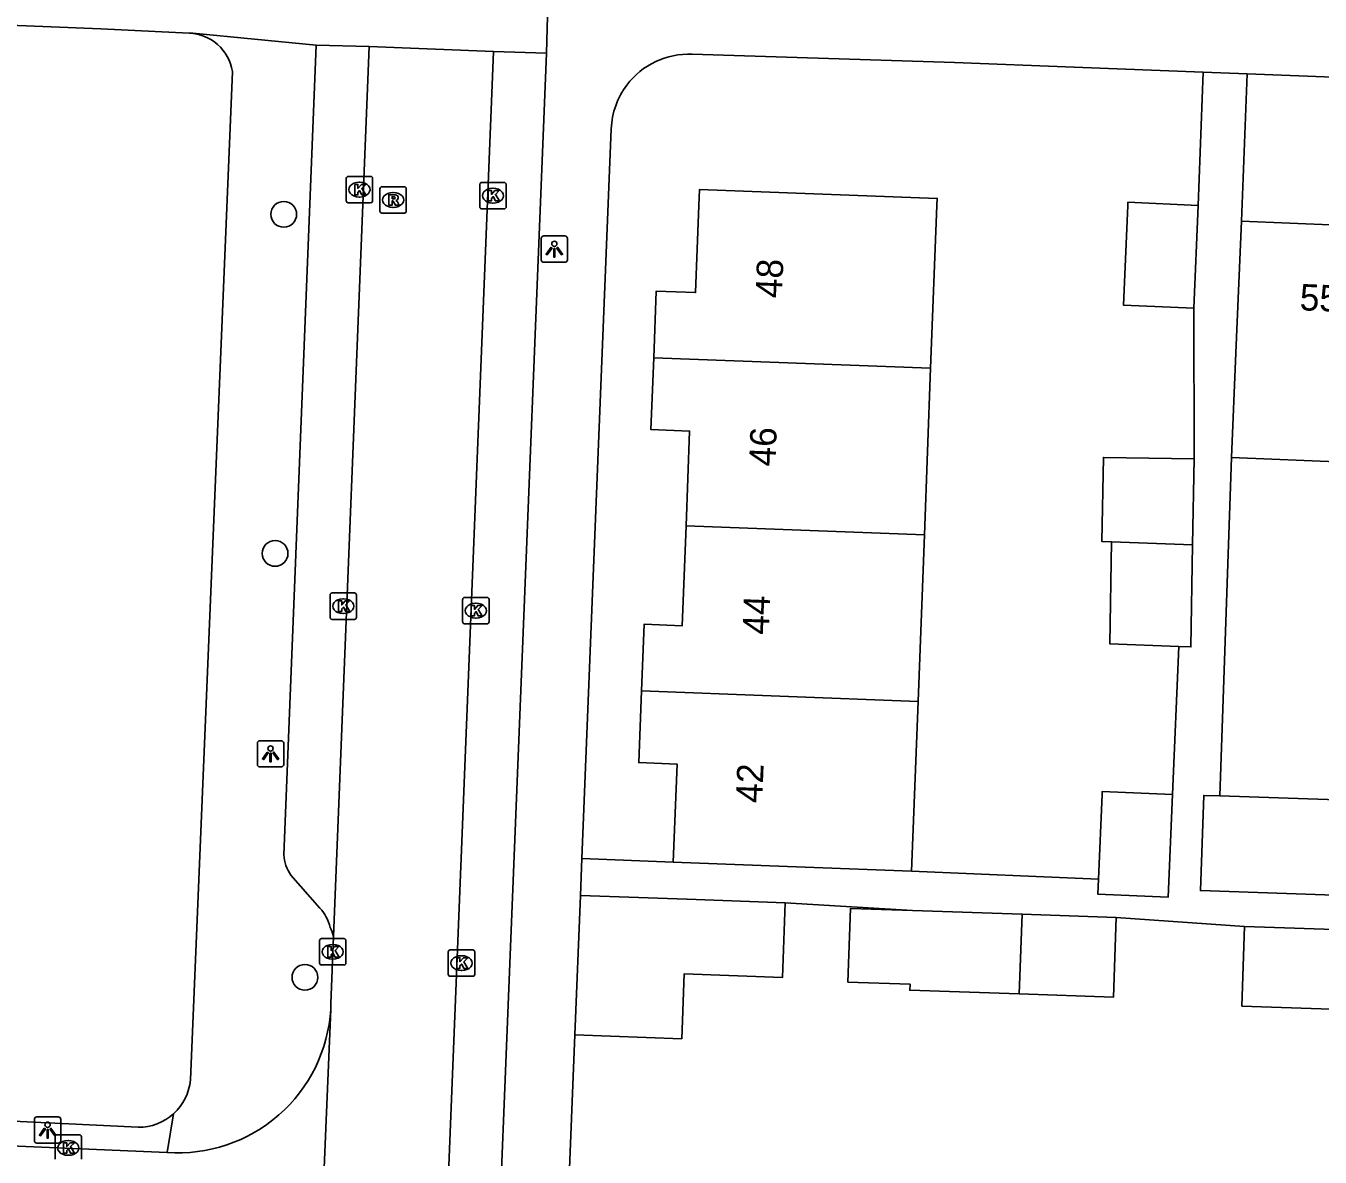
# Model space of a CAD drawing. Extents: x 160732 to 162105, y 387428 to 388479.
# Drawn here: x 161253.33 to 161302.41, y 387713.9 to 387756.81 of the extents above; entities that cross this region are included whole.
import ezdxf

# ---------------------------------------------------------------- set-up
doc = ezdxf.new("R2010")
doc.units = 0
for name, color, linetype in [('IMGEO_Boom', 7, 'Continuous'), ('IMGEO_Kolk', 7, 'Continuous'), ('IMGEO_Lichtpunt', 7, 'Continuous'), ('IMGEO_Pand', 7, 'Continuous'), ('IMGEO_Pand_nummerreeks', 7, 'Continuous'), ('IMGEO_Rijbaan_lokaal_open', 7, 'Continuous'), ('IMGEO_Rioolput', 7, 'Continuous'), ('IMGEO_Voetpad_open', 7, 'Continuous')]:
    doc.layers.add(name, color=color, linetype=linetype)

msp = doc.modelspace()

# ---------------------------------------------------------------- linework, layer by layer
at = {"layer": 'IMGEO_Boom'}
for centre in [(161263.107, 387749.661), (161262.777, 387736.8), (161263.911, 387720.721)]:
    msp.add_circle(centre, 0.489, dxfattribs=at)
at = {"layer": 'IMGEO_Kolk'}
for p, q in [((161265.476, 387750.171), (161265.476, 387751.023)), ((161265.551, 387751.097), (161266.403, 387751.097)), ((161266.477, 387751.023), (161266.477, 387750.171)), ((161265.964, 387750.877), (161265.989, 387750.877)), ((161270.541, 387749.942), (161270.541, 387750.794)), ((161270.616, 387750.868), (161271.468, 387750.868)), ((161271.029, 387750.648), (161271.054, 387750.648)), ((161271.542, 387750.794), (161271.542, 387749.942)), ((161266.403, 387750.097), (161265.551, 387750.097)), ((161265.987, 387750.317), (161265.962, 387750.317)), ((161271.052, 387750.088), (161271.027, 387750.088)), ((161271.468, 387749.868), (161270.616, 387749.868)), ((161264.939, 387735.299), (161265.791, 387735.299)), ((161264.864, 387734.373), (161264.864, 387735.225)), ((161265.352, 387735.079), (161265.377, 387735.079)), ((161265.865, 387735.225), (161265.865, 387734.373)), ((161269.892, 387734.203), (161269.892, 387735.055)), ((161269.967, 387735.129), (161270.819, 387735.129)), ((161270.38, 387734.909), (161270.405, 387734.909)), ((161270.893, 387735.055), (161270.893, 387734.203)), ((161265.791, 387734.299), (161264.939, 387734.299)), ((161265.375, 387734.519), (161265.35, 387734.519)), ((161270.403, 387734.349), (161270.378, 387734.349)), ((161270.819, 387734.129), (161269.967, 387734.129)), ((161264.463, 387721.263), (161264.463, 387722.115)), ((161264.538, 387722.189), (161265.39, 387722.189)), ((161265.464, 387722.115), (161265.464, 387721.263)), ((161264.951, 387721.969), (161264.976, 387721.969)), ((161269.347, 387720.835), (161269.347, 387721.687)), ((161269.422, 387721.761), (161270.274, 387721.761)), ((161269.835, 387721.541), (161269.86, 387721.541)), ((161270.348, 387721.687), (161270.348, 387720.835)), ((161265.39, 387721.189), (161264.538, 387721.189)), ((161264.974, 387721.409), (161264.949, 387721.409)), ((161270.274, 387720.761), (161269.422, 387720.761)), ((161269.858, 387720.981), (161269.833, 387720.981)), ((161254.432, 387713.824), (161254.432, 387714.676)), ((161254.507, 387714.75), (161255.359, 387714.75)), ((161255.433, 387714.676), (161255.433, 387713.824)), ((161254.92, 387714.53), (161254.945, 387714.53)), ((161254.943, 387713.97), (161254.918, 387713.97))]:
    msp.add_line(p, q, dxfattribs=at)
for points in [[(161265.476, 387750.171), (161265.476, 387751.023)], [(161265.551, 387751.097), (161266.403, 387751.097)], [(161266.477, 387751.023), (161266.477, 387750.171)], [(161265.797, 387750.797), (161265.92, 387750.797), (161265.92, 387750.646), (161266.05, 387750.797), (161266.214, 387750.797), (161266.068, 387750.646), (161266.221, 387750.397), (161266.069, 387750.397), (161265.984, 387750.561), (161265.92, 387750.494), (161265.92, 387750.397), (161265.797, 387750.397), (161265.797, 387750.797)], [(161270.541, 387749.942), (161270.541, 387750.794)], [(161270.616, 387750.868), (161271.468, 387750.868)], [(161270.862, 387750.568), (161270.985, 387750.568), (161270.985, 387750.417), (161271.115, 387750.568), (161271.279, 387750.568), (161271.133, 387750.417), (161271.286, 387750.168), (161271.134, 387750.168), (161271.049, 387750.332), (161270.985, 387750.265), (161270.985, 387750.168), (161270.862, 387750.168), (161270.862, 387750.568)], [(161271.542, 387750.794), (161271.542, 387749.942)], [(161266.403, 387750.097), (161265.551, 387750.097)], [(161271.468, 387749.868), (161270.616, 387749.868)], [(161264.939, 387735.299), (161265.791, 387735.299)], [(161264.864, 387734.373), (161264.864, 387735.225)], [(161265.185, 387734.999), (161265.308, 387734.999), (161265.308, 387734.848), (161265.438, 387734.999), (161265.602, 387734.999), (161265.456, 387734.848), (161265.609, 387734.599), (161265.457, 387734.599), (161265.372, 387734.763), (161265.308, 387734.696), (161265.308, 387734.599), (161265.185, 387734.599), (161265.185, 387734.999)], [(161265.865, 387735.225), (161265.865, 387734.373)], [(161269.892, 387734.203), (161269.892, 387735.055)], [(161269.967, 387735.129), (161270.819, 387735.129)], [(161270.213, 387734.829), (161270.336, 387734.829), (161270.336, 387734.678), (161270.466, 387734.829), (161270.63, 387734.829), (161270.484, 387734.678), (161270.637, 387734.429), (161270.485, 387734.429), (161270.4, 387734.593), (161270.336, 387734.526), (161270.336, 387734.429), (161270.213, 387734.429), (161270.213, 387734.829)], [(161270.893, 387735.055), (161270.893, 387734.203)], [(161265.791, 387734.299), (161264.939, 387734.299)], [(161270.819, 387734.129), (161269.967, 387734.129)], [(161264.463, 387721.263), (161264.463, 387722.115)], [(161264.538, 387722.189), (161265.39, 387722.189)], [(161265.464, 387722.115), (161265.464, 387721.263)], [(161264.784, 387721.889), (161264.907, 387721.889), (161264.907, 387721.738), (161265.037, 387721.889), (161265.201, 387721.889), (161265.055, 387721.738), (161265.208, 387721.489), (161265.056, 387721.489), (161264.971, 387721.653), (161264.907, 387721.586), (161264.907, 387721.489), (161264.784, 387721.489), (161264.784, 387721.889)], [(161269.347, 387720.835), (161269.347, 387721.687)], [(161269.422, 387721.761), (161270.274, 387721.761)], [(161270.348, 387721.687), (161270.348, 387720.835)], [(161265.39, 387721.189), (161264.538, 387721.189)], [(161269.668, 387721.461), (161269.791, 387721.461), (161269.791, 387721.31), (161269.921, 387721.461), (161270.085, 387721.461), (161269.939, 387721.31), (161270.092, 387721.061), (161269.94, 387721.061), (161269.855, 387721.225), (161269.791, 387721.158), (161269.791, 387721.061), (161269.668, 387721.061), (161269.668, 387721.461)], [(161270.274, 387720.761), (161269.422, 387720.761)], [(161254.432, 387713.824), (161254.432, 387714.676)], [(161254.507, 387714.75), (161255.359, 387714.75)], [(161255.433, 387714.676), (161255.433, 387713.824)], [(161254.753, 387714.45), (161254.876, 387714.45), (161254.876, 387714.299), (161255.006, 387714.45), (161255.17, 387714.45), (161255.024, 387714.299), (161255.177, 387714.05), (161255.025, 387714.05), (161254.94, 387714.214), (161254.876, 387714.147), (161254.876, 387714.05), (161254.753, 387714.05), (161254.753, 387714.45)]]:
    msp.add_lwpolyline(points, dxfattribs=at)
for centre, start, end in [((161265.553, 387751.021), 91.552, 178.448), ((161265.553, 387751.021), 91.552, 178.448), ((161266.401, 387751.021), 1.552, 88.448), ((161266.401, 387751.021), 1.552, 88.448), ((161270.618, 387750.792), 91.552, 178.448), ((161270.618, 387750.792), 91.552, 178.448), ((161271.466, 387750.792), 1.552, 88.448), ((161271.466, 387750.792), 1.552, 88.448), ((161265.553, 387750.173), 181.552, 268.448), ((161265.553, 387750.173), 181.552, 268.448), ((161266.401, 387750.173), 271.552, 358.448), ((161266.401, 387750.173), 271.552, 358.448), ((161270.618, 387749.944), 181.552, 268.448), ((161270.618, 387749.944), 181.552, 268.448), ((161271.466, 387749.944), 271.552, 358.448), ((161271.466, 387749.944), 271.552, 358.448), ((161264.941, 387735.223), 91.552, 178.448), ((161264.941, 387735.223), 91.552, 178.448), ((161265.789, 387735.223), 1.552, 88.448), ((161265.789, 387735.223), 1.552, 88.448), ((161269.969, 387735.053), 91.552, 178.448), ((161269.969, 387735.053), 91.552, 178.448), ((161270.817, 387735.053), 1.552, 88.448), ((161270.817, 387735.053), 1.552, 88.448), ((161264.941, 387734.375), 181.552, 268.448), ((161264.941, 387734.375), 181.552, 268.448), ((161265.789, 387734.375), 271.552, 358.448), ((161265.789, 387734.375), 271.552, 358.448), ((161269.969, 387734.205), 181.552, 268.448), ((161269.969, 387734.205), 181.552, 268.448), ((161270.817, 387734.205), 271.552, 358.448), ((161270.817, 387734.205), 271.552, 358.448), ((161264.54, 387722.113), 91.552, 178.448), ((161264.54, 387722.113), 91.552, 178.448), ((161265.388, 387722.113), 1.552, 88.448), ((161265.388, 387722.113), 1.552, 88.448), ((161269.424, 387721.685), 91.552, 178.448), ((161269.424, 387721.685), 91.552, 178.448), ((161270.272, 387721.685), 1.552, 88.448), ((161270.272, 387721.685), 1.552, 88.448), ((161264.54, 387721.265), 181.552, 268.448), ((161264.54, 387721.265), 181.552, 268.448), ((161265.388, 387721.265), 271.552, 358.448), ((161265.388, 387721.265), 271.552, 358.448), ((161269.424, 387720.837), 181.552, 268.448), ((161269.424, 387720.837), 181.552, 268.448), ((161270.272, 387720.837), 271.552, 358.448), ((161270.272, 387720.837), 271.552, 358.448), ((161254.509, 387714.674), 91.552, 178.448), ((161254.509, 387714.674), 91.552, 178.448), ((161255.357, 387714.674), 1.552, 88.448), ((161255.357, 387714.674), 1.552, 88.448)]:
    msp.add_arc(centre, 0.0765, start, end, dxfattribs=at)
for centre, major_axis, ratio, start_param, end_param in [((161265.963, 387750.597), (-0.387, 0.002), 0.722429, 4.712389, 7.853982), ((161265.988, 387750.597), (-0.39, 0.002), 0.717154, 1.570796, 4.712389), ((161271.028, 387750.368), (-0.387, 0.002), 0.722429, 4.712389, 7.853982), ((161271.053, 387750.368), (-0.39, 0.002), 0.717154, 1.570796, 4.712389), ((161265.351, 387734.799), (-0.387, 0.002), 0.722429, 4.712389, 7.853982), ((161265.376, 387734.799), (-0.39, 0.002), 0.717154, 1.570796, 4.712389), ((161270.379, 387734.629), (-0.387, 0.002), 0.722429, 4.712389, 7.853982), ((161270.404, 387734.629), (-0.39, 0.002), 0.717154, 1.570796, 4.712389), ((161264.95, 387721.689), (-0.387, 0.002), 0.722429, 4.712389, 7.853982), ((161264.975, 387721.689), (-0.39, 0.002), 0.717154, 1.570796, 4.712389), ((161269.834, 387721.261), (-0.387, 0.002), 0.722429, 4.712389, 7.853982), ((161269.859, 387721.261), (-0.39, 0.002), 0.717154, 1.570796, 4.712389), ((161254.919, 387714.25), (-0.387, 0.002), 0.722429, 4.712389, 7.853982), ((161254.944, 387714.25), (-0.39, 0.002), 0.717154, 1.570796, 4.712389)]:
    msp.add_ellipse(centre, major_axis=major_axis, ratio=ratio, start_param=start_param, end_param=end_param, dxfattribs=at)
at = {"layer": 'IMGEO_Lichtpunt'}
for p, q in [((161272.871, 387748.746), (161272.871, 387747.939)), ((161272.871, 387748.746), (161272.871, 387747.939)), ((161273.773, 387748.841), (161272.965, 387748.841)), ((161273.773, 387748.841), (161272.965, 387748.841)), ((161273.867, 387747.939), (161273.867, 387748.746)), ((161273.867, 387747.939), (161273.867, 387748.746)), ((161272.965, 387747.845), (161273.773, 387747.845)), ((161272.965, 387747.845), (161273.773, 387747.845)), ((161262.108, 387729.602), (161262.108, 387728.795)), ((161262.108, 387729.602), (161262.108, 387728.795)), ((161263.01, 387729.697), (161262.202, 387729.697)), ((161263.01, 387729.697), (161262.202, 387729.697)), ((161263.104, 387728.795), (161263.104, 387729.602)), ((161263.104, 387728.795), (161263.104, 387729.602)), ((161262.202, 387728.701), (161263.01, 387728.701)), ((161262.202, 387728.701), (161263.01, 387728.701)), ((161253.652, 387715.332), (161253.652, 387714.525)), ((161253.652, 387715.332), (161253.652, 387714.525)), ((161254.554, 387715.427), (161253.746, 387715.427)), ((161254.554, 387715.427), (161253.746, 387715.427)), ((161254.648, 387714.525), (161254.648, 387715.332)), ((161254.648, 387714.525), (161254.648, 387715.332)), ((161253.746, 387714.431), (161254.554, 387714.431)), ((161253.746, 387714.431), (161254.554, 387714.431))]:
    msp.add_line(p, q, dxfattribs=at)
for points in [[(161273.245, 387748.41), (161273.284, 387748.382), (161273.096, 387748.12), (161273.058, 387748.147), (161273.245, 387748.41)], [(161273.347, 387748.362), (161273.394, 387748.362), (161273.394, 387748.04), (161273.347, 387748.04), (161273.347, 387748.362)], [(161273.457, 387748.382), (161273.495, 387748.409), (161273.682, 387748.147), (161273.643, 387748.119), (161273.457, 387748.382)], [(161262.482, 387729.266), (161262.521, 387729.238), (161262.333, 387728.976), (161262.295, 387729.003), (161262.482, 387729.266)], [(161262.584, 387729.218), (161262.631, 387729.218), (161262.631, 387728.896), (161262.584, 387728.896), (161262.584, 387729.218)], [(161262.694, 387729.238), (161262.732, 387729.265), (161262.919, 387729.003), (161262.88, 387728.975), (161262.694, 387729.238)], [(161254.026, 387714.996), (161254.065, 387714.968), (161253.877, 387714.706), (161253.839, 387714.733), (161254.026, 387714.996)], [(161254.128, 387714.948), (161254.175, 387714.948), (161254.175, 387714.626), (161254.128, 387714.626), (161254.128, 387714.948)], [(161254.238, 387714.968), (161254.276, 387714.995), (161254.463, 387714.733), (161254.424, 387714.705), (161254.238, 387714.968)]]:
    msp.add_lwpolyline(points, dxfattribs=at)
for centre in [(161273.37, 387748.544), (161262.607, 387729.4), (161254.151, 387715.13)]:
    msp.add_circle(centre, 0.0994, dxfattribs=at)
for centre, start, end in [((161272.965, 387748.746), 90, 180), ((161272.965, 387748.746), 90, 180), ((161273.773, 387748.746), 0, 90), ((161273.773, 387748.746), 0, 90), ((161272.965, 387747.939), 180, 270), ((161272.965, 387747.939), 180, 270), ((161273.773, 387747.939), 270, 0), ((161273.773, 387747.939), 270, 360), ((161262.202, 387729.602), 90, 180), ((161262.202, 387729.602), 90, 180), ((161263.01, 387729.602), 0, 90), ((161263.01, 387729.602), 0, 90), ((161262.202, 387728.795), 180, 270), ((161262.202, 387728.795), 180, 270), ((161263.01, 387728.795), 270, 0), ((161263.01, 387728.795), 270, 360), ((161253.746, 387715.332), 90, 180), ((161253.746, 387715.332), 90, 180), ((161254.554, 387715.332), 0, 90), ((161254.554, 387715.332), 0, 90), ((161253.746, 387714.525), 180, 270), ((161253.746, 387714.525), 180, 270), ((161254.554, 387714.525), 270, 0), ((161254.554, 387714.525), 270, 360)]:
    msp.add_arc(centre, 0.0946, start, end, dxfattribs=at)
at = {"layer": 'IMGEO_Pand'}
for points in [[(161277.138, 387744.222), (161277.234, 387746.747), (161278.728, 387746.69), (161278.855, 387750), (161278.878, 387750.606), (161287.89, 387750.262), (161287.88, 387750), (161287.638, 387743.824)], [(161299.428, 387749.397), (161303.095, 387749.244), (161303.126, 387750), (161303.157, 387750.737), (161305.899, 387750.622)], [(161297.618, 387746.105), (161294.96, 387746.215), (161295.118, 387750), (161295.123, 387750.119), (161297.781, 387750)], [(161297.781, 387750), (161297.618, 387746.105)], [(161299.054, 387740.438), (161299.219, 387744.402), (161299.428, 387749.397)], [(161278.364, 387737.848), (161278.501, 387741.439), (161277.034, 387741.495), (161277.138, 387744.222)], [(161287.638, 387743.824), (161277.138, 387744.222)], [(161287.638, 387743.824), (161287.403, 387737.505)], [(161305.5, 387741.173), (161303.374, 387741.258), (161303.332, 387740.259), (161299.054, 387740.438)], [(161294.498, 387737.235), (161294.139, 387737.249), (161294.192, 387740.439), (161297.632, 387740.382)], [(161297.577, 387737.119), (161297.632, 387740.382)], [(161276.674, 387731.584), (161276.77, 387734.111), (161278.219, 387734.055), (161278.364, 387737.848)], [(161278.364, 387737.848), (161287.403, 387737.505)], [(161287.403, 387737.505), (161287.162, 387731.186)], [(161297.054, 387733.272), (161294.434, 387733.372), (161294.498, 387737.235)], [(161297.577, 387737.119), (161294.498, 387737.235)], [(161297.054, 387733.272), (161297.513, 387733.255), (161297.577, 387737.119)], [(161277.881, 387725.089), (161278.023, 387728.809), (161276.57, 387728.864), (161276.674, 387731.584)], [(161287.162, 387731.186), (161276.674, 387731.584)], [(161287.162, 387731.186), (161286.916, 387724.745)], [(161296.807, 387727.655), (161296.644, 387723.76), (161293.986, 387723.87), (161294.01, 387724.449)], [(161294.01, 387724.449), (161294.144, 387727.655), (161294.149, 387727.774), (161296.807, 387727.655)], [(161304.766, 387723.775), (161297.875, 387724.013), (161297.999, 387727.623), (161298.611, 387727.602)], [(161298.611, 387727.602), (161304.918, 387727.384)], [(161286.916, 387724.745), (161282.878, 387724.899), (161277.881, 387725.089)], [(161274.362, 387723.828), (161274.15, 387718.538)], [(161274.15, 387718.538), (161278.203, 387718.392), (161278.291, 387720.853), (161282.025, 387720.719), (161282.126, 387723.549)], [(161282.126, 387723.549), (161278.403, 387723.683), (161278.392, 387723.683), (161274.362, 387723.828)], [(161286.951, 387723.254), (161284.599, 387723.333), (161284.506, 387720.54), (161286.858, 387720.461), (161286.85, 387720.231), (161290.996, 387720.091)], [(161291.116, 387723.114), (161286.951, 387723.254)], [(161290.996, 387720.091), (161291.116, 387723.114)], [(161294.679, 387722.994), (161294.577, 387719.971), (161290.996, 387720.091)], [(161291.116, 387723.114), (161294.679, 387722.994)], [(161303.582, 387719.489), (161299.444, 387719.628), (161299.545, 387722.651)], [(161299.545, 387722.651), (161303.702, 387722.511)]]:
    msp.add_lwpolyline(points, dxfattribs=at)
at = {"layer": 'IMGEO_Rijbaan_lokaal_open'}
for points in [[(161266.349, 387756.032), (161264.992, 387722.272)], [(161271.065, 387755.837), (161266.349, 387756.032)], [(161268.794, 387699.381), (161271.065, 387755.837)], [(161264.888, 387719.507), (161264.893, 387719.616), (161264.897, 387719.726), (161264.992, 387722.272)], [(161264.888, 387719.507), (161264.221, 387703.574)], [(161258.689, 387714.081), (161231.883, 387715.209)]]:
    msp.add_lwpolyline(points, dxfattribs=at)
msp.add_arc((161259.105, 387719.859), 5.793, 265.8782, 356.5133, dxfattribs=at)
at = {"layer": 'IMGEO_Rioolput'}
for p, q in [((161266.754, 387749.779), (161266.754, 387750.631)), ((161266.829, 387750.705), (161267.681, 387750.705)), ((161267.242, 387750.485), (161267.267, 387750.485)), ((161267.755, 387750.631), (161267.755, 387749.779)), ((161267.681, 387749.705), (161266.829, 387749.705)), ((161267.265, 387749.925), (161267.24, 387749.925))]:
    msp.add_line(p, q, dxfattribs=at)
for points in [[(161266.754, 387749.779), (161266.754, 387750.631)], [(161266.829, 387750.705), (161267.681, 387750.705)], [(161267.755, 387750.631), (161267.755, 387749.779)], [(161267.343, 387750.403), (161267.091, 387750.405), (161267.091, 387750.005)], [(161267.091, 387750.005), (161267.215, 387750.005), (161267.215, 387750.167), (161267.226, 387750.167)], [(161267.269, 387750.324), (161267.215, 387750.324), (161267.215, 387750.243)], [(161267.215, 387750.243), (161267.267, 387750.243)], [(161267.273, 387750.138), (161267.344, 387750.005), (161267.484, 387750.005), (161267.419, 387750.131)], [(161267.681, 387749.705), (161266.829, 387749.705)]]:
    msp.add_lwpolyline(points, dxfattribs=at)
for centre, radius, start, end in [((161266.831, 387750.629), 0.0765, 91.552, 178.448), ((161266.831, 387750.629), 0.0765, 91.552, 178.448), ((161267.679, 387750.629), 0.0765, 1.552, 88.448), ((161267.679, 387750.629), 0.0765, 1.552, 88.448), ((161267.225, 387750.114), 0.0533, 26.0293, 88.6989), ((161267.251, 387750.432), 0.19, 274.7715, 282.9687), ((161267.275, 387750.228), 0.0964, 77.0061, 93.1865), ((161267.289, 387750.285), 0.0378, 276.6634, 79.6772), ((161267.342, 387750.293), 0.109, 350.3612, 89.416), ((161267.34, 387750.293), 0.112, 277.5842, 350.9817), ((161267.324, 387750.078), 0.108, 29.5134, 73.7905), ((161266.831, 387749.781), 0.0765, 181.552, 268.448), ((161266.831, 387749.781), 0.0765, 181.552, 268.448), ((161267.679, 387749.781), 0.0765, 271.552, 358.448), ((161267.679, 387749.781), 0.0765, 271.552, 358.448)]:
    msp.add_arc(centre, radius, start, end, dxfattribs=at)
for centre, major_axis, ratio, start_param, end_param in [((161267.241, 387750.205), (-0.387, 0.002), 0.722429, 4.712389, 7.853982), ((161267.266, 387750.205), (-0.39, 0.002), 0.717154, 1.570796, 4.712389)]:
    msp.add_ellipse(centre, major_axis=major_axis, ratio=ratio, start_param=start_param, end_param=end_param, dxfattribs=at)
at = {"layer": 'IMGEO_Voetpad_open'}
for points in [[(161273.154, 387759.067), (161273.075, 387755.768)], [(161259.515, 387756.527), (161256.169, 387756.691), (161234.166, 387757.579)], [(161264.34, 387756.081), (161259.656, 387756.534), (161259.515, 387756.527)], [(161263.112, 387725.367), (161264.34, 387756.081)], [(161264.34, 387756.081), (161266.349, 387756.032)], [(161273.075, 387755.768), (161271.235, 387710.265), (161270.916, 387702.526)], [(161271.065, 387755.837), (161273.075, 387755.768)], [(161297.977, 387755.057), (161293.09, 387755.247), (161288.543, 387755.424), (161278.594, 387755.733)], [(161259.566, 387716.831), (161261.158, 387755.074)], [(161297.781, 387750), (161297.977, 387755.057)], [(161297.977, 387755.057), (161299.645, 387754.992)], [(161299.428, 387749.397), (161299.645, 387754.992)], [(161299.645, 387754.992), (161362.938, 387752.535)], [(161275.527, 387752.907), (161274.418, 387725.228)], [(161297.632, 387740.382), (161297.618, 387746.105)], [(161299.054, 387740.438), (161298.611, 387727.602)], [(161296.807, 387727.655), (161297.054, 387733.272)], [(161274.362, 387723.828), (161274.418, 387725.228)], [(161274.418, 387725.228), (161277.881, 387725.089)], [(161264.474, 387723.35), (161263.379, 387724.601)], [(161286.916, 387724.745), (161294.01, 387724.449)], [(161286.951, 387723.254), (161282.126, 387723.549)], [(161299.545, 387722.651), (161294.679, 387722.994)], [(161274.15, 387718.538), (161273.401, 387699.85)], [(161251.515, 387715.329), (161257.589, 387715.035)], [(161258.929, 387715.546), (161258.689, 387714.081)]]:
    msp.add_lwpolyline(points, dxfattribs=at)
for centre, radius, start, end in [((161259.466, 387754.816), 1.712, 8.6722, 88.3514), ((161278.469, 387752.789), 2.946, 87.5703, 142.9389), ((161278.476, 387752.79), 2.952, 143.033, 177.7294), ((161264.493, 387725.419), 1.382, 182.1444, 216.289), ((161263.367, 387722.3), 1.526, 11.6745, 43.4787), ((161264.173, 387722.147), 0.829, 8.6412, 33.8434), ((161257.611, 387717), 1.962, 312.196, 355.0669), ((161257.606, 387717.003), 1.968, 269.5034, 312.2447)]:
    msp.add_arc(centre, radius, start, end, dxfattribs=at)

# ---------------------------------------------------------------- texts
at = {"layer": 'IMGEO_Pand_nummerreeks'}
for s, rotation, p in [('48', 87.7625, (161281.999, 387746.466)), ('55', 357.6795, (161301.624, 387746.024)), ('46', 87.7625, (161281.75, 387740.084)), ('44', 87.7625, (161281.501, 387733.705)), ('42', 87.7625, (161281.251, 387727.322))]:
    msp.add_text(s, height=1, rotation=rotation, dxfattribs=at).set_placement(p)

doc.saveas('drawing.dxf')
